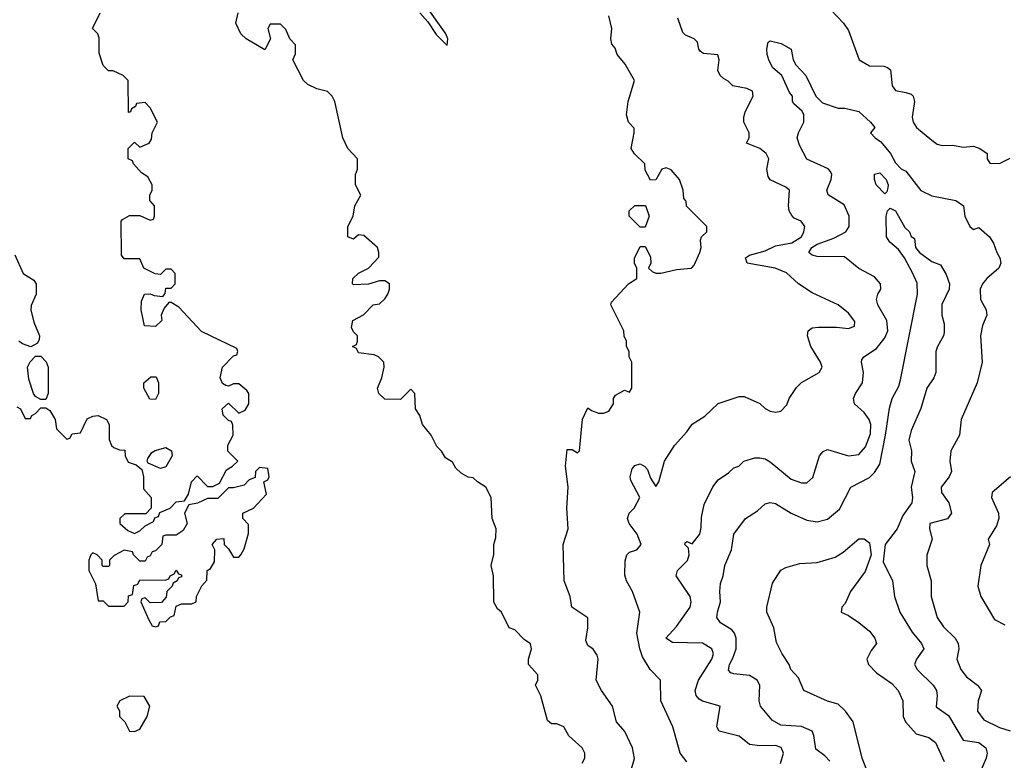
# Model space of a CAD drawing. Header units: inches. Extents: x 2348341 to 2479810, y 460419 to 613669.
# Tile 530 of 656: x 2408369 to 2412148, y 571102 to 573944. Entities that reach past the tile are written whole.
import ezdxf

# ---------------------------------------------------------------- set-up
doc = ezdxf.new("R2010")
doc.units = ezdxf.units.IN
doc.header["$MEASUREMENT"] = 0
doc.layers.add('C4507', color=7, linetype='Continuous')
doc.layers.add('C4517', color=7, linetype='Continuous')

msp = doc.modelspace()

# ---------------------------------------------------------------- linework, layer by layer
at = {"layer": 'C4507', "color": 2}
for points, elevation in [([(2410000, 573897.2), (2409933.2, 573990)], 94), ([(2408358, 572458), (2408372, 572450), (2408390, 572414), (2408410, 572414), (2408415.3, 572424.7), (2408430, 572432), (2408450, 572454), (2408470, 572454), (2408484.7, 572444.7), (2408504.7, 572410), (2408510, 572374), (2408550, 572334), (2408562, 572338), (2408570, 572354), (2408602, 572358), (2408628.4, 572411.6), (2408650, 572422), (2408670, 572424.7), (2408702, 572410), (2408712, 572390), (2408712.7, 572332.7), (2408722, 572310), (2408730, 572302), (2408752.7, 572292.7), (2408772, 572292), (2408774, 572270), (2408785.4, 572245.4), (2408816, 572236), (2408838, 572218), (2408844.7, 572190), (2408843.6, 572143.6), (2408874, 572110), (2408874, 572070), (2408852.7, 572047.3), (2408772.7, 572047.3), (2408754, 572030), (2408754, 572010), (2408783.6, 571983.6), (2408810, 571972), (2408830, 571982), (2408850, 572002), (2408882, 572018), (2408887.3, 572032.7), (2408902, 572038), (2408907.3, 572052.7), (2408946, 572070), (2408970, 572094), (2409002, 572098), (2409016.4, 572123.6), (2409028, 572170), (2409050, 572194), (2409090, 572152), (2409110, 572152), (2409135.3, 572164.7), (2409163.1, 572216.9), (2409186, 572230), (2409206, 572250), (2409168.4, 572288.4), (2409168.4, 572311.6), (2409188, 572350), (2409187.3, 572387.3), (2409182, 572402), (2409170, 572406), (2409150, 572426), (2409146, 572450), (2409170, 572472), (2409210, 572434), (2409234.6, 572445.4), (2409248, 572470), (2409248, 572510), (2409240.4, 572520.4), (2409210, 572546), (2409190, 572546), (2409170, 572538), (2409160.4, 572540.4), (2409147.3, 572547.3), (2409138, 572570), (2409148, 572610), (2409190, 572654), (2409202, 572658), (2409206, 572670), (2409202, 572682), (2409067.3, 572747.3), (2408980.4, 572840.4), (2408950, 572858), (2408942, 572858), (2408923.6, 572836.4), (2408912, 572810), (2408914, 572790), (2408890, 572766), (2408848.4, 572768.4), (2408835.3, 572830), (2408836.4, 572863.6), (2408848, 572890), (2408870, 572892), (2408885.4, 572885.4), (2408918, 572882), (2408927.3, 572892.7), (2408930, 572914), (2408950, 572914), (2408966, 572930), (2408966, 572970), (2408950, 572986), (2408930, 572986), (2408910, 572966), (2408888.4, 572968.4), (2408846, 572990), (2408830, 573026), (2408770, 573026), (2408760.4, 573040.4), (2408758, 573170), (2408763.1, 573176.9), (2408790, 573192), (2408830, 573192), (2408870, 573174), (2408882, 573178), (2408886, 573190), (2408886, 573230), (2408868, 573250), (2408868, 573270), (2408878, 573290), (2408878, 573310), (2408860.4, 573340.4), (2408836.4, 573356.4), (2408806, 573390), (2408802, 573402), (2408786, 573410), (2408786, 573450), (2408810, 573474), (2408830, 573454), (2408866, 573470), (2408874.6, 573485.4), (2408878, 573510), (2408898, 573550), (2408870, 573606), (2408850, 573626), (2408818, 573622), (2408814, 573610), (2408798, 573602), (2408794, 573590), (2408787.3, 573587.3), (2408786, 573710), (2408766, 573730), (2408727.3, 573747.3), (2408710, 573748), (2408690, 573768), (2408674.6, 573814.6), (2408674.6, 573874.6), (2408668.9, 573888.9), (2408648.7, 573910), (2408678, 573970)], 98), ([(2410000, 572268.5), (2409988.4, 572288.4), (2409970, 572306), (2409948, 572350), (2409915.3, 572390), (2409904.7, 572424.7), (2409888.7, 572450), (2409886, 572510), (2409870, 572526), (2409830, 572486), (2409770, 572488), (2409748, 572510), (2409742, 572530), (2409759, 572570), (2409768, 572610), (2409766, 572630), (2409746, 572650), (2409730, 572658), (2409670, 572666), (2409662, 572682), (2409646, 572690), (2409662, 572698), (2409666, 572710), (2409666, 572730), (2409650, 572746), (2409643.1, 572763.1), (2409648, 572790), (2409688.4, 572811.6), (2409726, 572850), (2409750, 572854), (2409770, 572872), (2409782, 572890), (2409788, 572910), (2409788, 572930), (2409770, 572942), (2409750, 572942), (2409708.4, 572928.4), (2409650, 572926), (2409646, 572930), (2409648, 572950), (2409669.1, 572970.9), (2409708, 572990), (2409747.3, 573032.7), (2409748, 573050), (2409742, 573070), (2409690, 573115.3), (2409670, 573118), (2409650, 573102), (2409628.7, 573110), (2409628.7, 573150), (2409648.7, 573190), (2409655.3, 573230), (2409678, 573270), (2409658, 573310), (2409658, 573350), (2409666, 573370), (2409666, 573410), (2409629.1, 573449.1), (2409608.7, 573490), (2409578, 573630), (2409568, 573650), (2409550, 573668), (2409510, 573678), (2409474.6, 573694.6), (2409458, 573710), (2409418, 573790), (2409427.3, 573812.7), (2409427.3, 573847.3), (2409406, 573870), (2409390, 573906), (2409370, 573926), (2409330, 573926), (2409322, 573910), (2409332, 573870), (2409310, 573828), (2409238, 573870), (2409218, 573890), (2409198, 573930), (2409208, 573970)], 94), ([(2409904.9, 573970), (2409935.5, 573935.5), (2409967, 573887), (2410000, 573854.5)], 94), ([(2408350, 573042), (2408382, 572970), (2408423.6, 572943.6), (2408432, 572930), (2408432, 572890), (2408412.7, 572847.3), (2408412, 572830), (2408423.6, 572783.6), (2408444.7, 572730), (2408443.6, 572716.4), (2408436.9, 572703.1), (2408411.6, 572688.4), (2408380.4, 572700.4), (2408366, 572710)], 98)]:
    msp.add_lwpolyline(points, dxfattribs=dict(at, elevation=elevation))
at = {"layer": 'C4507', "color": 2, "elevation": 98}
for points in [[(2408450, 572486), (2408430, 572498), (2408422, 572510), (2408404.7, 572564.7), (2408399, 572610), (2408409, 572631), (2408430, 572652), (2408450, 572652), (2408470.9, 572630.9), (2408478, 572610), (2408478, 572510), (2408470, 572486)], [(2408890, 572486), (2408868, 572488), (2408846, 572530), (2408846, 572550), (2408872.7, 572572.7), (2408892.7, 572572.7), (2408902, 572550), (2408902, 572510)], [(2408910, 572222), (2408862, 572242), (2408858, 572250), (2408860.4, 572259.6), (2408876.4, 572283.6), (2408888.9, 572291.1), (2408930, 572302), (2408952, 572290), (2408954, 572270), (2408930, 572228)], [(2409290, 572226), (2409274, 572210), (2409272.7, 572187.3), (2409250, 572178), (2409230, 572158), (2409190, 572148), (2409170, 572148), (2409130, 572106), (2409090, 572106), (2409051.6, 572088.4), (2409018, 572082), (2409002, 572050), (2409012, 572010), (2408996.9, 571983.1), (2408970, 571966), (2408930, 571966), (2408918, 571962), (2408914, 571930), (2408890, 571906), (2408878, 571902), (2408870, 571886), (2408858, 571882), (2408850, 571866), (2408830, 571866), (2408806, 571890), (2408802, 571902), (2408770, 571908), (2408731.6, 571888.4), (2408714, 571870), (2408714, 571850), (2408710, 571846), (2408690, 571846), (2408686, 571850), (2408686, 571870), (2408666, 571890), (2408650, 571898), (2408642, 571890), (2408634, 571870), (2408634, 571830), (2408659.6, 571779.6), (2408670, 571714), (2408690, 571714), (2408710, 571694), (2408770, 571694), (2408786, 571710), (2408787.3, 571732.7), (2408802, 571738), (2408807.3, 571772.7), (2408822, 571778), (2408830, 571794), (2408927.3, 571792.7), (2408942, 571798), (2408946, 571810), (2408962, 571818), (2408970, 571832), (2408978, 571818), (2408990, 571814), (2408990, 571806), (2408978, 571802), (2408974, 571790), (2408958, 571782), (2408954, 571770), (2408934, 571750), (2408931.6, 571728.4), (2408912.7, 571707.3), (2408870, 571706), (2408850, 571726), (2408838, 571722), (2408834, 571710), (2408863.6, 571643.6), (2408878, 571618), (2408890, 571614), (2408902, 571618), (2408907.3, 571632.7), (2408930, 571634), (2408947.3, 571652.7), (2408962, 571658), (2408970, 571694), (2408990, 571702), (2409030, 571702), (2409046, 571710), (2409048, 571730), (2409068.4, 571771.6), (2409087.3, 571792.7), (2409088, 571830), (2409102, 571838), (2409116.4, 571863.6), (2409118, 571910), (2409108, 571930), (2409126, 571950), (2409152.7, 571952.7), (2409154, 571930), (2409170, 571914), (2409190, 571882), (2409210, 571882), (2409218, 571890), (2409230, 571914), (2409247.3, 571972.7), (2409247.3, 572007.3), (2409226, 572030), (2409226, 572050), (2409266, 572070), (2409316.4, 572123.6), (2409306, 572170), (2409322, 572178), (2409326, 572190), (2409322, 572222)], [(2408790, 571348), (2408754, 571330), (2408742, 571310), (2408751.6, 571291.6), (2408752, 571270), (2408772, 571250), (2408790, 571214), (2408810, 571212), (2408830, 571222), (2408858, 571270), (2408868, 571310), (2408847.3, 571347.3)]]:
    msp.add_lwpolyline(points, close=True, dxfattribs=at)
at = {"layer": 'C4517', "color": 2}
for points, elevation in [([(2410706, 571030), (2410729.1, 571109.1), (2410721.2, 571150), (2410692.1, 571212.1), (2410659, 571250), (2410644, 571310), (2410602, 571370), (2410582, 571410), (2410589.2, 571490), (2410585.6, 571505.6), (2410570, 571528.7), (2410550, 571542), (2410542, 571562), (2410549.3, 571610), (2410549, 571649), (2410488.7, 571690), (2410482, 571730), (2410459, 571790), (2410455.3, 571930), (2410474, 571990), (2410469, 572070), (2410474, 572150), (2410464, 572230), (2410470, 572294), (2410490, 572294), (2410510, 572282), (2410518, 572290), (2410529.2, 572410.8), (2410550, 572454), (2410563.6, 572443.6), (2410590, 572434), (2410610, 572434), (2410630, 572442), (2410648, 572470), (2410648, 572490), (2410656.4, 572503.6), (2410690, 572522), (2410710, 572514), (2410718, 572530), (2410718, 572630), (2410708, 572650), (2410708, 572670), (2410698, 572690), (2410698, 572710), (2410688.9, 572728.9), (2410688, 572750), (2410638, 572850), (2410640.4, 572859.6), (2410706, 572930), (2410738, 572950), (2410738, 572990), (2410728.9, 573008.9), (2410728.9, 573028.9), (2410750, 573074), (2410770, 573074), (2410790, 573034), (2410791.1, 573008.9), (2410782, 572990), (2410796.9, 572976.9), (2410810, 572971.3), (2410830, 572971.3), (2410890, 572984.7), (2410946, 572990), (2410948.9, 572991.1), (2410958, 573002), (2410979, 573050), (2410984, 573070), (2410982, 573098), (2410986, 573110), (2411006, 573130), (2411006, 573150), (2410928.4, 573228.4), (2410927.3, 573247.3), (2410918, 573258), (2410915.3, 573290), (2410902, 573330), (2410870, 573368), (2410850, 573375.3), (2410834, 573370), (2410811.1, 573328.9), (2410790, 573328), (2410770, 573366), (2410768, 573390), (2410728.9, 573428.9), (2410715.3, 573450), (2410728, 573510), (2410727.3, 573527.3), (2410706, 573550), (2410698, 573578), (2410704, 573630), (2410729, 573710), (2410692.7, 573772.7), (2410662, 573810), (2410654, 573834), (2410642, 573850), (2410638, 573870), (2410642, 573910), (2410630, 573958)], 90), ([(2410930, 571096), (2410904.5, 571130), (2410876, 571230), (2410829.5, 571330), (2410828.9, 571408.9), (2410789, 571450), (2410759.3, 571499.3), (2410749, 571530), (2410737.2, 571590), (2410748.7, 571670), (2410721.2, 571750), (2410698, 571790), (2410692.1, 571812.1), (2410692.7, 571867.3), (2410699, 571890), (2410710, 571901), (2410738, 571910), (2410754, 571930), (2410739, 571970), (2410708, 572010), (2410702, 572030), (2410708, 572050), (2410728, 572070), (2410748.7, 572110), (2410715.2, 572175.2), (2410712.6, 572190), (2410720.3, 572219.7), (2410730, 572233), (2410750, 572239.3), (2410768.7, 572228.7), (2410778, 572218), (2410790, 572184.7), (2410810, 572152), (2410822, 572170), (2410844, 572250), (2410882, 572310), (2410930, 572362), (2410950, 572392), (2410998, 572422), (2411050, 572471.3), (2411130, 572498), (2411150, 572498), (2411210, 572471), (2411230, 572451.3), (2411250, 572441), (2411270, 572438), (2411290, 572442), (2411313.6, 572466.4), (2411322, 572490), (2411350, 572532), (2411370, 572552), (2411438, 572590), (2411448.7, 572610), (2411442, 572630), (2411406, 572690), (2411393.2, 572730), (2411395.3, 572750), (2411410, 572761), (2411435.5, 572764.5), (2411504.5, 572764.5), (2411550, 572758.8), (2411572.9, 572767.1), (2411574.6, 572785.4), (2411550, 572817.2), (2411510, 572849.2), (2411410, 572895.3), (2411358, 572930), (2411312, 572972), (2411268, 572990), (2411161.2, 573010), (2411155.1, 573030), (2411170, 573040.4), (2411230, 573056.5), (2411270, 573075.6), (2411331.9, 573088.1), (2411369, 573110), (2411379, 573130), (2411382, 573150), (2411368, 573170), (2411342, 573182), (2411331.9, 573191.9), (2411322.7, 573210), (2411319.3, 573230), (2411324, 573290), (2411310, 573301.2), (2411249.5, 573329.5), (2411241.5, 573341.5), (2411236, 573370), (2411244, 573410), (2411234, 573430), (2411210, 573449), (2411158, 573470), (2411168.7, 573490), (2411168.7, 573510), (2411148.7, 573550), (2411148.9, 573568.9), (2411154, 573590), (2411184, 573650), (2411182, 573670), (2411160.2, 573680.2), (2411106, 573690), (2411088.4, 573708.4), (2411070, 573718), (2411058, 573730), (2411049.1, 573749.1), (2411054, 573790), (2411048.9, 573808.9), (2410994, 573814), (2410982, 573822), (2410975.3, 573830), (2410970, 573858), (2410958, 573870), (2410924.7, 573884.7), (2410914, 573894), (2410895.3, 573950)], 86), ([(2411482, 573982), (2411531.3, 573930), (2411550, 573902), (2411591.3, 573790), (2411630, 573766.8), (2411685.4, 573765.4), (2411699.8, 573759.8), (2411711, 573751), (2411718, 573690), (2411730, 573672), (2411770, 573664.7), (2411790, 573658), (2411798, 573650), (2411802.8, 573630), (2411794, 573570), (2411798.8, 573550), (2411811, 573530), (2411870, 573481), (2411890, 573466), (2411910, 573461), (2411950, 573462.8), (2411990, 573454.8), (2412030, 573458), (2412054, 573450), (2412082, 573430), (2412082, 573410), (2412092.7, 573392.7), (2412130, 573392), (2412170, 573412)], 86), ([(2410000, 573854.5), (2410010, 573844.7), (2410012.7, 573870), (2410005.2, 573890), (2410000, 573897.2)], 94), ([(2411289.4, 571090), (2411300.9, 571130), (2411291.5, 571151.5), (2411270, 571158.4), (2411210, 571157), (2411170, 571162.7), (2411130, 571194), (2411053.6, 571213.6), (2411045.2, 571230), (2411058, 571310), (2410990, 571329.3), (2410977, 571337), (2410965.2, 571350), (2410960.9, 571370), (2410974, 571410), (2411025.1, 571490), (2411031.8, 571510), (2411026, 571530), (2410990, 571551.6), (2410874, 571554), (2410849.3, 571570), (2410890, 571614.8), (2410942.7, 571690), (2410946, 571710), (2410942.7, 571730), (2410889, 571810), (2410894, 571830), (2410931.9, 571868.1), (2410939, 571890), (2410935.3, 571915.3), (2410922, 571930), (2410923.1, 571936.9), (2410930, 571942), (2410950, 571932), (2410979, 571970), (2410984.7, 571995.3), (2410985.6, 572034.4), (2410996.5, 572083.5), (2411029.3, 572150.7), (2411050, 572178), (2411090, 572204.7), (2411110, 572224.7), (2411128.9, 572231.1), (2411148, 572250), (2411190, 572262.8), (2411210, 572262.8), (2411230, 572258.8), (2411250, 572246.8), (2411330, 572180.7), (2411370, 572166), (2411390, 572166), (2411412.9, 572187.1), (2411439, 572270), (2411452.9, 572287.1), (2411470, 572294.8), (2411550, 572270.6), (2411590, 572275.5), (2411615.8, 572304.2), (2411634.9, 572354.9), (2411635.8, 572390), (2411629.7, 572409.7), (2411610, 572436), (2411573.2, 572470), (2411569.2, 572490), (2411577.2, 572510), (2411603.7, 572550), (2411607.3, 572590), (2411599.3, 572630), (2411601.5, 572638.5), (2411608.7, 572650), (2411657.4, 572682.6), (2411690, 572722.8), (2411700.7, 572750), (2411697, 572790), (2411662.7, 572850), (2411657.2, 572870), (2411662, 572890), (2411674, 572910), (2411673.2, 572930), (2411650, 572957.2), (2411589.6, 572989.6), (2411534.3, 573034.3), (2411430, 573034.7), (2411410, 573040.7), (2411398, 573050), (2411409.6, 573070), (2411430, 573082.3), (2411494, 573106), (2411539.3, 573130), (2411553.2, 573150), (2411553.2, 573190), (2411533.8, 573233.8), (2411471.9, 573271.9), (2411467.3, 573290), (2411483.7, 573330), (2411486, 573350), (2411480.9, 573360.9), (2411471.8, 573371.8), (2411390, 573409), (2411362, 573462), (2411353.2, 573490), (2411358, 573510), (2411378, 573550), (2411378.3, 573578.3), (2411372.5, 573592.5), (2411340.2, 573620.2), (2411335.3, 573630), (2411335.3, 573650), (2411324, 573664), (2411294, 573730), (2411259.3, 573759.3), (2411245.8, 573785.8), (2411237.6, 573810), (2411237, 573830), (2411242, 573858), (2411250, 573862.8), (2411292.1, 573852.1), (2411330, 573831), (2411338, 573790), (2411348.5, 573770), (2411386.7, 573730), (2411424, 573650), (2411450, 573624.7), (2411510, 573604.7), (2411536.4, 573603.6), (2411590, 573591), (2411634, 573550), (2411651.3, 573530), (2411634, 573510), (2411652, 573490), (2411674.4, 573474.4), (2411711.3, 573430), (2411730, 573394), (2411751.6, 573371.6), (2411770, 573362), (2411828.1, 573288.1), (2411870, 573267.3), (2411962, 573250), (2411992, 573230), (2411996, 573190), (2412016, 573150), (2412030, 573138.8), (2412050, 573146), (2412091, 573110), (2412106.4, 573086.4), (2412118.8, 573050), (2412130.7, 573030), (2412134.8, 573010), (2412126.8, 572990), (2412080.5, 572950), (2412063.8, 572930), (2412055.5, 572910), (2412056.3, 572870), (2412078.8, 572830), (2412080.7, 572810), (2412064, 572770), (2412056.3, 572730), (2412062.8, 572630), (2412044, 572550), (2411982.8, 572410), (2411976, 572350), (2411942.8, 572290), (2411938.8, 572250), (2411944.7, 572210), (2411936, 572190), (2411906, 572150), (2411906.8, 572130), (2411934.8, 572090), (2411944.7, 572050), (2411930, 572029), (2411862, 572010), (2411861, 571990), (2411870.8, 571950), (2411850.9, 571889.1), (2411851, 571850), (2411867.3, 571790), (2411867.3, 571730), (2411890.7, 571650), (2411914.6, 571614.6), (2411958.8, 571570), (2411970.7, 571550), (2411974, 571530), (2411966, 571490), (2411981, 571450), (2412002.5, 571422.5), (2412044.7, 571390), (2412061, 571370), (2412047.3, 571330), (2412044.9, 571290), (2412070, 571257.3), (2412130, 571228), (2412170, 571214.8)], 82), ([(2411478.6, 571098.6), (2411459.3, 571119.3), (2411424.8, 571144.8), (2411417, 571197), (2411410, 571213.2), (2411370, 571231.6), (2411290, 571237), (2411256.6, 571256.6), (2411212.7, 571310), (2411206.6, 571330), (2411209.5, 571390), (2411199.3, 571410), (2411170, 571427.3), (2411110, 571433.2), (2411098, 571438), (2411090, 571448), (2411092.7, 571470), (2411106.3, 571493.7), (2411118.4, 571530), (2411119.5, 571570), (2411112.3, 571590), (2411102, 571602), (2411059, 571630), (2411045.2, 571650), (2411046.6, 571670), (2411059.3, 571710), (2411056, 571750), (2411059.3, 571780.7), (2411069.3, 571810), (2411075.1, 571850), (2411100.9, 571910), (2411109.3, 571970), (2411155.3, 572030), (2411200.9, 572059.1), (2411230, 572086), (2411250, 572090.8), (2411270, 572086.8), (2411330, 572050.7), (2411390, 572024), (2411430, 572017.3), (2411470, 572027.3), (2411514.9, 572065.1), (2411559, 572150), (2411630, 572186.8), (2411650, 572206), (2411670, 572238), (2411692.6, 572350), (2411707, 572453), (2411717.2, 572490), (2411742.7, 572537.3), (2411750, 572562), (2411815.1, 572890), (2411813.3, 572933.3), (2411797, 572970), (2411764.5, 573030), (2411741.6, 573061.6), (2411708.7, 573090), (2411696, 573110), (2411694.5, 573190), (2411699.3, 573210), (2411710, 573220.7), (2411730, 573210.8), (2411766.5, 573146.5), (2411784, 573130), (2411790, 573112), (2411803.6, 573103.6), (2411807.3, 573070), (2411822, 573050), (2411870, 573016), (2411903.6, 573003.6), (2411925.4, 572965.4), (2411938, 572930), (2411936, 572910), (2411908.7, 572851.3), (2411908.5, 572810), (2411916.8, 572776.8), (2411916.8, 572743.2), (2411914.8, 572730), (2411891, 572690), (2411884.7, 572670), (2411884.7, 572590), (2411878, 572570), (2411851, 572530), (2411827.7, 572452.3), (2411790, 572368), (2411782, 572330), (2411791.3, 572290), (2411791, 572250), (2411804, 572210), (2411790.4, 572150), (2411795.5, 572110), (2411793.4, 572090), (2411759, 572041), (2411737.3, 571990), (2411690.5, 571930), (2411683.1, 571863.1), (2411718.8, 571790), (2411726.8, 571730), (2411747.3, 571670), (2411794.2, 571594.2), (2411830.8, 571550), (2411838.8, 571530), (2411810.7, 571490), (2411802.8, 571470), (2411814, 571450), (2411874.8, 571390), (2411887.7, 571370), (2411890.6, 571349.4), (2411887.1, 571307.1), (2411934.4, 571274.4), (2411990, 571178.8), (2412050, 571170.5), (2412077.3, 571150), (2412082, 571130), (2412078, 571110), (2412044.4, 571030)], 78), ([(2410528.4, 571091.6), (2410538, 571110), (2410538, 571130), (2410528, 571150), (2410476.4, 571196.4), (2410458, 571230), (2410430, 571242), (2410410, 571242), (2410394.6, 571254.6), (2410369.1, 571349.1), (2410348.7, 571390), (2410358, 571410), (2410358, 571430), (2410322, 571470), (2410322, 571490), (2410334, 571530), (2410328.9, 571548.9), (2410305.6, 571565.6), (2410270, 571602), (2410248, 571610), (2410218, 571670), (2410203.1, 571683.1), (2410188.4, 571708.4), (2410188, 571810), (2410178, 571850), (2410188.4, 571891.6), (2410188.7, 571930), (2410196.4, 571956.4), (2410198, 571990), (2410182, 572030), (2410178, 572110), (2410158, 572150), (2410126, 572170), (2410110, 572186), (2410090, 572188), (2410063.1, 572203.1), (2410043.1, 572223.1), (2410030, 572246), (2410003.1, 572263.1), (2410000, 572268.5)], 94), ([(2412171.3, 572190), (2412101, 572130), (2412098.8, 572110), (2412126, 572050), (2412126.8, 572030), (2412118.5, 572001.5), (2412086, 571950), (2412091, 571930), (2412058, 571850), (2412046, 571770), (2412058, 571730), (2412110, 571642), (2412150, 571622)], 86), ([(2411618, 571070), (2411602.7, 571110), (2411568, 571250), (2411539, 571290), (2411510, 571317.2), (2411469.4, 571329.4), (2411378, 571370), (2411358, 571418), (2411329, 571450), (2411322, 571470), (2411295.3, 571510), (2411273.6, 571553.6), (2411264, 571610), (2411236, 571670), (2411236, 571690), (2411258, 571782), (2411290, 571832), (2411310, 571842), (2411363.1, 571856.9), (2411430, 571861), (2411498.6, 571881.4), (2411530, 571901), (2411590, 571951.3), (2411610, 571951.3), (2411630, 571936), (2411636.5, 571890), (2411614.1, 571825.9), (2411558, 571750), (2411536.8, 571703.2), (2411524.7, 571690), (2411522, 571670), (2411550, 571658), (2411590, 571631.3), (2411630, 571598), (2411651.3, 571570), (2411658, 571550), (2411637.3, 571522.7), (2411620.7, 571490), (2411627.3, 571470), (2411657.7, 571437.7), (2411716.1, 571396.1), (2411741, 571370), (2411758.8, 571330), (2411759.3, 571270), (2411768.5, 571250), (2411810, 571203.8), (2411858, 571190), (2411884, 571170), (2411917.1, 571097.1)], 74)]:
    msp.add_lwpolyline(points, dxfattribs=dict(at, elevation=elevation))
for points, elevation in [([(2411690, 573276), (2411655.6, 573310), (2411649.6, 573330), (2411650, 573351), (2411670, 573356.4), (2411694, 573330), (2411702, 573310), (2411701.6, 573298.4), (2411697, 573283)], 78), ([(2410750, 573148), (2410708.7, 573190), (2410708, 573210), (2410730, 573231.3), (2410771, 573231), (2410784.7, 573190), (2410770, 573148)], 90)]:
    msp.add_lwpolyline(points, close=True, dxfattribs=dict(at, elevation=elevation))

doc.saveas('drawing.dxf')
